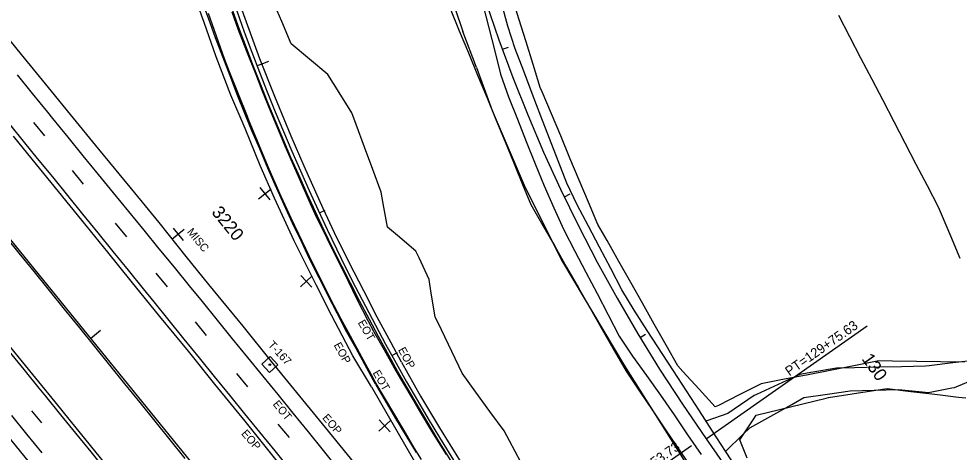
# Model space of a CAD drawing. Extents: x 2132221 to 2141942, y 535736 to 547298.
# Drawn here: x 2138929 to 2139516, y 539508 to 539779 of the extents above; entities that cross this region are included whole.
import ezdxf

# ---------------------------------------------------------------- set-up
doc = ezdxf.new("R2010")
doc.units = 0
for name, color, linetype in [('RD_EX_Conc', 7, 'Continuous'), ('RD_EX_Driveway', 7, 'Continuous'), ('RD_EX_Fence_Other', 7, 'Continuous'), ('RD_EX_GuardRail', 7, 'Continuous'), ('RD_EX_Misc', 7, 'Continuous'), ('RD_EX_Misc_txCode', 7, 'Continuous'), ('RD_EX_Road', 7, 'Continuous'), ('RD_EX_Road_txCode', 7, 'Continuous'), ('RD_EX_VEG', 7, 'Continuous'), ('RD_HC_Cl', 7, 'Continuous'), ('RD_HC_Data', 7, 'Continuous'), ('RD_HC_Data_Tic', 7, 'Continuous'), ('RD_HC_Survey', 7, 'Continuous'), ('RD_HC_Survey_txCode', 7, 'Continuous'), ('RD_HC_TX_Sta50', 7, 'Continuous'), ('TOPO_E_TLIML-Line', 7, 'Continuous')]:
    doc.layers.add(name, color=color, linetype=linetype)

msp = doc.modelspace()

# ---------------------------------------------------------------- linework, layer by layer
at = {"layer": 'RD_EX_Conc'}
for points in [[(2139151.36, 539551.13), (2139139.28, 539573.31), (2139133.52, 539583.64), (2139127.41, 539595.41), (2139121.28, 539606.99), (2139116.06, 539617.49), (2139110.17, 539629.47), (2139105.07, 539640.23), (2139099.57, 539651.74), (2139094.29, 539663.21), (2139088.59, 539675.74), (2139084.04, 539686.12), (2139078.99, 539698.19), (2139074.36, 539708.96), (2139070.14, 539719.18), (2139064.94, 539732.22), (2139060.48, 539743.9), (2139055.98, 539755.59), (2139051.4, 539767.66), (2139047.25, 539779.31), (2139043.17, 539790.54)], [(2139165.06, 539559.21), (2139159.79, 539568.7), (2139153.28, 539580.85), (2139147.6, 539591.44), (2139141.59, 539602.75), (2139135.63, 539614.15), (2139130.22, 539624.9), (2139124.72, 539635.85), (2139119.36, 539647.06), (2139113.89, 539658.74), (2139108.72, 539670.03), (2139103.38, 539681.82), (2139098.56, 539692.8), (2139094.06, 539703.27), (2139089, 539715.1), (2139084.32, 539726.43), (2139079.77, 539738.16), (2139074.67, 539750.78), (2139070.73, 539761.41), (2139066.43, 539772.72), (2139062.22, 539784.49)], [(2139203.43, 539495.26), (2139190.35, 539516.39), (2139177.49, 539537.83), (2139165.06, 539559.21)], [(2139151.36, 539551.13), (2139163.88, 539529.59), (2139176.67, 539508.21)]]:
    msp.add_lwpolyline(points, dxfattribs=at)
at = {"layer": 'RD_EX_Driveway'}
for points in [[(2139218.37, 539788.39), (2139222.08, 539773.86), (2139225.79, 539759.32), (2139229.5, 539744.79), (2139234.45, 539730.66), (2139239.97, 539716.71), (2139245.48, 539702.76), (2139251, 539688.81), (2139256.79, 539674.97), (2139262.67, 539661.18), (2139268.99, 539647.58), (2139275.9, 539634.27), (2139282.81, 539620.96), (2139289.73, 539607.65), (2139296.64, 539594.34), (2139303.56, 539581.02), (2139311.92, 539568.6), (2139320.62, 539556.38), (2139329.33, 539544.17), (2139337.84, 539531.82), (2139346.31, 539519.44), (2139354.78, 539507.05)], [(2139378.21, 539496.52), (2139370.05, 539509.1), (2139361.89, 539521.69), (2139353.74, 539534.28), (2139345.58, 539546.87), (2139337.42, 539559.46), (2139321.11, 539584.63), (2139312.95, 539597.22), (2139305.2, 539610.05), (2139298.25, 539623.34), (2139291.29, 539636.63), (2139284.34, 539649.92), (2139277.38, 539663.21), (2139270.76, 539676.65), (2139265.39, 539690.65), (2139260.02, 539704.66), (2139254.65, 539718.67), (2139249.28, 539732.67), (2139243.91, 539746.68), (2139238.54, 539760.68), (2139234.04, 539774.96), (2139230.04, 539789.4)], [(2139544.24, 539575.07), (2139530.92, 539568.18), (2139526.89, 539566.09), (2139512, 539564.28), (2139497.11, 539562.47), (2139494.87, 539562.2), (2139479.88, 539561.89), (2139465.55, 539561.6), (2139450.56, 539561.29), (2139439.35, 539561.06), (2139424.57, 539558.51), (2139416.49, 539557.11), (2139402.85, 539550.85), (2139389.22, 539544.6), (2139387.77, 539543.93), (2139375.41, 539535.43), (2139371.46, 539532.71), (2139358.22, 539528.12), (2139357.84, 539527.99)], [(2139370.07, 539509.12), (2139380.85, 539519.51), (2139385.22, 539523.72), (2139398.31, 539531.06), (2139411.39, 539538.39), (2139418.88, 539542.59), (2139433.73, 539544.73), (2139447.9, 539546.78), (2139462.89, 539547.23), (2139477.97, 539547.68), (2139492.9, 539546.24), (2139496.67, 539545.88), (2139511.4, 539548.72), (2139512.97, 539549.02), (2139526.86, 539554.69), (2139528.38, 539555.31), (2139541.82, 539561.98), (2139547.08, 539564.59)]]:
    msp.add_lwpolyline(points, dxfattribs=at)
at = {"layer": 'RD_EX_Fence_Other'}
msp.add_line((2139214.37, 539748.96), (2139205.94, 539771.49), dxfattribs=at)
for points in [[(2139158.78, 539959.88), (2139167.28, 539913), (2139178.82, 539861.82), (2139191.36, 539814.96), (2139205.94, 539771.49)], [(2139214.37, 539748.96), (2139224.13, 539722.24), (2139244.92, 539674.02), (2139268.1, 539627.48), (2139306.82, 539562.41), (2139345.13, 539501.62), (2139387.72, 539439.4), (2139426.01, 539384.96)]]:
    msp.add_lwpolyline(points, dxfattribs=at)
at = {"layer": 'RD_EX_GuardRail'}
msp.add_lwpolyline([(2139032.55, 539504.64), (2139023.12, 539516.31), (2139013.7, 539527.97), (2139004.27, 539539.64), (2138994.84, 539551.31), (2138985.42, 539562.98), (2138975.99, 539574.65), (2138966.57, 539586.32), (2138957.14, 539597.98), (2138947.71, 539609.65), (2138938.29, 539621.32), (2138928.86, 539632.99), (2138919.44, 539644.66)], dxfattribs=at)
at = {"layer": 'RD_EX_Misc'}
for p, q in [((2138937.62, 539714.65), (2138944.64, 539706.2)), ((2138961.81, 539684.58), (2138968.82, 539676.13)), ((2139078.35, 539666.95), (2139086.12, 539673.25)), ((2139079.09, 539673.99), (2139085.38, 539666.21)), ((2138988.69, 539651.7), (2138995.71, 539643.25)), ((2139024.16, 539641.61), (2139031.91, 539647.93)), ((2139024.87, 539648.64), (2139031.2, 539640.9)), ((2139014.13, 539620.43), (2139021.15, 539611.98)), ((2139104.41, 539611.93), (2139111.76, 539618.71)), ((2139104.69, 539618.99), (2139111.47, 539611.65)), ((2139038.62, 539589.94), (2139045.64, 539581.49)), ((2139064.44, 539557.74), (2139071.46, 539549.29)), ((2138936.49, 539534.36), (2138942.78, 539526.84)), ((2139153.44, 539521.59), (2139160.79, 539528.37)), ((2139153.72, 539528.66), (2139160.51, 539521.31)), ((2139090.42, 539526.06), (2139097.44, 539517.61))]:
    msp.add_line(p, q, dxfattribs=at)
for points in [[(2139180.14, 539503.97), (2139175.46, 539511.25), (2139169.16, 539521.97), (2139161.56, 539534.91), (2139158.17, 539540.69), (2139150.57, 539553.62), (2139149.99, 539554.62), (2139142.85, 539567.81), (2139135.71, 539581.01), (2139129.71, 539592.1), (2139123.46, 539603.98), (2139116.81, 539617.43), (2139114.69, 539621.71), (2139109.97, 539631.25), (2139103.45, 539644.76), (2139098.62, 539654.76), (2139092.4, 539668.41), (2139090.9, 539671.71), (2139085.02, 539685.52), (2139079.15, 539699.32), (2139078.19, 539701.59), (2139072.53, 539715.48), (2139071.3, 539718.48), (2139065.77, 539732.43), (2139060.24, 539746.37), (2139057.01, 539754.53), (2139051.99, 539768.67), (2139046.97, 539782.8)], [(2139061.69, 539783.78), (2139065.36, 539773.24), (2139070.82, 539759.27), (2139076.29, 539745.31), (2139080.36, 539734.91), (2139086.05, 539721.03), (2139091.74, 539707.16), (2139094.67, 539700.03), (2139100.74, 539686.31), (2139106.82, 539672.6), (2139109.77, 539665.94), (2139114.32, 539655.67), (2139120.97, 539642.22), (2139127.62, 539628.77), (2139134.27, 539615.33), (2139139.77, 539604.21), (2139146.65, 539590.88), (2139150.1, 539584.18), (2139156.71, 539572.48), (2139164.08, 539559.42), (2139167.57, 539553.25), (2139175.19, 539540.33), (2139178.63, 539534.5), (2139186.38, 539521.66), (2139190.44, 539514.94), (2139195.5, 539506.96)], [(2138927.45, 539744.37), (2138936.91, 539732.73), (2138946.37, 539721.09), (2138949.64, 539717.07), (2138959.12, 539705.45), (2138968.61, 539693.83), (2138978.09, 539682.21), (2138987.58, 539670.59), (2138997.07, 539658.97), (2139006.55, 539647.35), (2139016.04, 539635.73), (2139025.52, 539624.11), (2139035.01, 539612.49), (2139042.99, 539602.72), (2139052.44, 539591.07), (2139061.9, 539579.43), (2139071.35, 539567.78), (2139080.81, 539556.14), (2139090.27, 539544.5), (2139099.72, 539532.85), (2139109.18, 539521.21), (2139118.63, 539509.56), (2139128.09, 539497.92)], [(2138922.72, 539713.52), (2138932.2, 539701.89), (2138940.09, 539692.22), (2138949.54, 539680.56), (2138958.98, 539668.91), (2138968.43, 539657.26), (2138977.87, 539645.61), (2138987.32, 539633.96), (2138996.77, 539622.3), (2139006.21, 539610.65), (2139012.82, 539602.5), (2139022.27, 539590.84), (2139031.71, 539579.19), (2139041.16, 539567.54), (2139050.6, 539555.89), (2139060.05, 539544.24), (2139069.5, 539532.58), (2139078.94, 539520.93), (2139088.39, 539509.28), (2139097.83, 539497.63)], [(2138922.23, 539571.76), (2138931.69, 539560.12), (2138941.15, 539548.48), (2138945.13, 539543.59), (2138954.59, 539531.95), (2138964.05, 539520.32), (2138973.52, 539508.68), (2138982.98, 539497.04)], [(2138943.04, 539508.16), (2138933.58, 539519.79), (2138924.12, 539531.43)]]:
    msp.add_lwpolyline(points, dxfattribs=at)
at = {"layer": 'RD_EX_Road'}
for points in [[(2139148.75, 539549.45), (2139137.12, 539568.82), (2139123.84, 539594.09), (2139114.23, 539613.09), (2139100.59, 539640.71), (2139088.34, 539667.22), (2139079.31, 539687.81), (2139070.02, 539710.88), (2139061.04, 539731.66), (2139051.77, 539755.72), (2139044.24, 539777.19), (2139035.36, 539802.08)], [(2139167.67, 539564.85), (2139161.07, 539576.78), (2139152.42, 539592.99), (2139143.97, 539609.29), (2139134.87, 539627.08), (2139125.83, 539645.63), (2139118.66, 539660.94), (2139106.82, 539687.26), (2139098.71, 539706.06), (2139088.47, 539730.8), (2139079.16, 539754.35), (2139070.67, 539777.4), (2139063.63, 539797.2)], [(2139120.07, 539523.87), (2139098.56, 539550.44), (2139086.43, 539565.23), (2139068.59, 539587.24), (2139047.14, 539613.4), (2139033.06, 539630.95), (2139016.13, 539652.04), (2139001.05, 539670.62), (2138978.56, 539698), (2138960.78, 539719.74), (2138948.9, 539734.31), (2138930.3, 539757.16), (2138912.35, 539779.08)], [(2139091.61, 539500.85), (2139070.03, 539527.85), (2139051.02, 539551.07), (2139034.45, 539571.61), (2139016.67, 539593.31), (2138998.83, 539615.42), (2138984.12, 539633.55), (2138967.89, 539653.58), (2138953.39, 539671.39), (2138936.89, 539691.8), (2138925.26, 539706)], [(2139033.97, 539438.5), (2139018.39, 539457.54), (2139000.57, 539479.57), (2138979.67, 539504.94), (2138960.78, 539528.18), (2138951.27, 539539.95), (2138930.91, 539564.98), (2138914.44, 539585.02)], [(2139167.67, 539564.85), (2139179.41, 539543.45), (2139191.27, 539523.82), (2139204.19, 539502.95), (2139219.09, 539480.19), (2139240.21, 539448.57), (2139259.72, 539420.71), (2139282.54, 539387.88), (2139308.52, 539350.54), (2139332.95, 539316.28), (2139355.15, 539285.22), (2139378.07, 539252.43), (2139404.57, 539215.37), (2139423.66, 539187.65), (2139444.33, 539158.25), (2139460.91, 539134.28), (2139490.61, 539092.13)], [(2139148.75, 539549.45), (2139159.26, 539531.25), (2139178.92, 539497.32)], [(2138994.72, 539432.27), (2138977.77, 539451.45), (2138961.68, 539470.57), (2138955.59, 539477.49), (2138943.4, 539492.05), (2138928.92, 539509.78), (2138911.53, 539531.01)], [(2139152.19, 539484.54), (2139120.07, 539523.87)]]:
    msp.add_lwpolyline(points, dxfattribs=at)
at = {"layer": 'RD_EX_VEG'}
for points in [[(2139519.2, 539564.83), (2139504.2, 539565.05), (2139489.2, 539565.28), (2139474.2, 539565.5), (2139465.78, 539565.63), (2139451.06, 539562.74), (2139436.34, 539559.85), (2139421.62, 539556.96), (2139406.9, 539554.06), (2139392.33, 539551.2), (2139378.91, 539544.49), (2139365.5, 539537.78), (2139363.48, 539536.77), (2139353.41, 539547.89), (2139343.34, 539559.01), (2139340.24, 539562.42), (2139332.87, 539575.49), (2139325.49, 539588.55), (2139318.12, 539601.61), (2139310.74, 539614.67), (2139303.36, 539627.73), (2139295.99, 539640.79), (2139290.26, 539650.92), (2139284.45, 539664.75), (2139278.63, 539678.58), (2139272.82, 539692.4), (2139267, 539706.23), (2139261.19, 539720.06), (2139255.37, 539733.89), (2139254.27, 539736.5), (2139249.82, 539750.82), (2139245.36, 539765.15), (2139240.91, 539779.47), (2139236.45, 539793.79)], [(2139242.07, 539502.23), (2139235.09, 539515.51), (2139231.73, 539521.9), (2139222.86, 539534), (2139214, 539546.1), (2139205.39, 539557.85), (2139198.93, 539571.38), (2139192.47, 539584.92), (2139188.56, 539593.12), (2139186.18, 539607.93), (2139184.82, 539616.37), (2139178.53, 539629.98), (2139176.54, 539634.27), (2139165.11, 539643.98), (2139158.91, 539649.23), (2139156.22, 539663.99), (2139154.91, 539671.15), (2139149.7, 539685.21), (2139144.48, 539699.28), (2139139.27, 539713.34), (2139136.59, 539720.58), (2139128.69, 539733.33), (2139121.63, 539744.71), (2139110.12, 539754.33), (2139098.68, 539763.89), (2139092.85, 539777.71), (2139087.08, 539791.38)], [(2139197.96, 539785.86), (2139203.68, 539771.99), (2139209.39, 539758.12), (2139215.1, 539744.25), (2139220.82, 539730.38), (2139226.53, 539716.51), (2139232.25, 539702.64), (2139237.96, 539688.77), (2139243.68, 539674.9), (2139248.44, 539663.34), (2139255.87, 539650.3), (2139263.3, 539637.27), (2139270.73, 539624.24), (2139278.15, 539611.21), (2139285.58, 539598.18), (2139293.01, 539585.15), (2139300.44, 539572.12), (2139307.82, 539559.16), (2139316.21, 539546.73), (2139324.6, 539534.29), (2139332.99, 539521.86), (2139341.38, 539509.42), (2139349.77, 539496.99)], [(2139383.55, 539504.78), (2139378.97, 539516.2), (2139387.19, 539528.74), (2139389.12, 539531.69), (2139403.7, 539535.23), (2139418.28, 539538.77), (2139432.85, 539542.31), (2139434.26, 539542.65), (2139449.09, 539544.92), (2139463.91, 539547.2), (2139470.85, 539548.26), (2139485.75, 539546.48), (2139500.64, 539544.7), (2139515.53, 539542.92), (2139520, 539542.38)]]:
    msp.add_lwpolyline(points, dxfattribs=at)
at = {"layer": 'RD_HC_Cl'}
for p, q in [((2136971.61, 542041.65), (2141699.63, 536226.46)), ((2139357.86, 539516.81), (2140103.03, 538458.14))]:
    msp.add_line(p, q, dxfattribs=at)
for centre, radius, start, end in [((2140209.98, 540116.6), 1042.05, 127.19072, 215.14072), ((2140423.86, 540266.28), 1442.1, 180.87321, 215.0249), ((2138238.15, 538594.85), 1093.7, 40.39109, 144.99812)]:
    msp.add_arc(centre, radius, start, end, dxfattribs=at)
at = {"layer": 'RD_HC_Data'}
for p, q in [((2139357.86, 539516.81), (2139458.43, 539587.6)), ((2139242.92, 539438.61), (2139348.73, 539512.77))]:
    msp.add_line(p, q, dxfattribs=at)
at = {"layer": 'RD_HC_Data_Tic'}
for p, q in [((2139230.69, 539760.44), (2139234.45, 539761.81)), ((2139077.28, 539750.16), (2139084.75, 539753.02)), ((2139269.32, 539668.25), (2139272.93, 539669.97)), ((2139116.28, 539658.1), (2139119.9, 539659.78)), ((2138973.32, 539579.67), (2138979.52, 539584.72)), ((2139316.61, 539580.18), (2139320.04, 539582.24)), ((2139161.56, 539568.96), (2139165.06, 539570.89))]:
    msp.add_line(p, q, dxfattribs=at)
at = {"layer": 'RD_HC_Survey'}
msp.add_lwpolyline([(2139090.34, 539563.06), (2139085.55, 539568.27), (2139080.34, 539563.48), (2139085.13, 539558.27)], close=True, dxfattribs=at)
msp.add_circle((2139085.34, 539563.27), 0.5, dxfattribs=at)
at = {"layer": 'TOPO_E_TLIML-Line'}
msp.add_lwpolyline([(2139516.48, 539629.69), (2139510.65, 539643.5), (2139504.81, 539657.32), (2139502.95, 539661.72), (2139496.04, 539675.04), (2139489.13, 539688.35), (2139482.22, 539701.66), (2139475.31, 539714.98), (2139468.4, 539728.29), (2139461.49, 539741.61), (2139454.58, 539754.92), (2139447.67, 539768.23), (2139440.76, 539781.55)], dxfattribs=at)

# ---------------------------------------------------------------- texts
at = {"layer": 'RD_EX_Misc_txCode'}
for s, rotation, p in [(' MISC', 309.25709, (2139032.15, 539647.52)), ('EOT', 300.09445, (2139140.11, 539589.51)), ('EOT', 300.09445, (2139149.39, 539558.12)), ('EOT', 309.32349, (2139086.9, 539538.4))]:
    msp.add_text(s, height=5, rotation=rotation, dxfattribs=at).set_placement(p)
at = {"layer": 'RD_EX_Road_txCode'}
for rotation, p in [(298.65608, (2139125.09, 539575.52)), (298.65608, (2139165.28, 539572.49)), (310.807, (2139117.8, 539529.75)), (310.807, (2139067.18, 539519.95))]:
    msp.add_text('EOP', height=5, rotation=rotation, dxfattribs=at).set_placement(p)
at = {"layer": 'RD_HC_Data'}
for s, rotation, p in [('PT=129+75.63', 35.14072, (2139409.86, 539555.86)), ('PT=6018+53.73', 35.0249, (2139295, 539477.55))]:
    msp.add_text(s, height=6, rotation=rotation, dxfattribs=at).set_placement(p)
at = {"layer": 'RD_HC_Survey_txCode'}
msp.add_text('T-167', height=5, rotation=312.64029, dxfattribs=at).set_placement((2139083.84, 539575.29))
at = {"layer": 'RD_HC_TX_Sta50'}
for s, rotation, p in [('3220', 309.11274, (2139048.54, 539658.35)), ('130', 305.14072, (2139454.72, 539566.82))]:
    msp.add_text(s, height=8, rotation=rotation, dxfattribs=at).set_placement(p)

doc.saveas('drawing.dxf')
